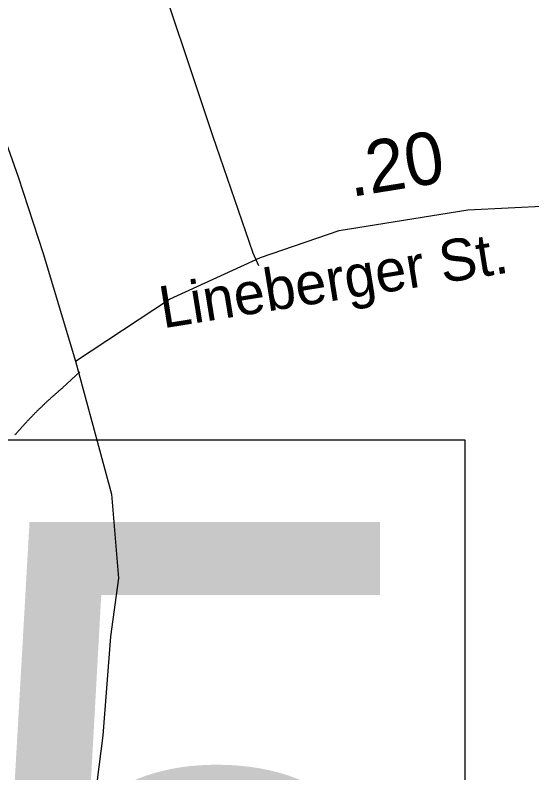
# Model space of a CAD drawing. Extents: x 1268485 to 1426702, y 514839 to 616766.
# Drawn here: x 1373848 to 1374658, y 561733 to 562920 of the extents above; entities that cross this region are included whole.
import ezdxf

# ---------------------------------------------------------------- set-up
doc = ezdxf.new("R2010")
doc.units = 0
for name, color, linetype in [('Old_Level_11', 7, 'Continuous'), ('Old_Level_17', 7, 'Continuous'), ('Old_Level_32', 7, 'Continuous'), ('Old_Level_35', 7, 'Continuous'), ('Old_Level_4', 7, 'Continuous')]:
    doc.layers.add(name, color=color, linetype=linetype)

msp = doc.modelspace()

# ---------------------------------------------------------------- linework, layer by layer
at = {"layer": 'Old_Level_32'}
for points in [[(1373744.673, 562987.018), (1373793.576, 562831.959), (1373853.076, 562666.828), (1373892.016, 562546.688), (1373942.661, 562378.286)], [(1373942.661, 562378.286), (1374089.961, 562475.253), (1374232.742, 562540.194), (1374356.051, 562582.406), (1374557.242, 562614.876), (1374683.796, 562621.37), (1374849.291, 562598.641), (1374953.131, 562605.134)], [(1373942.661, 562378.286), (1373999.101, 562170.034), (1374009.929, 562038.405), (1373997.757, 561947.061), (1373985.586, 561791.778), (1373964.286, 561624.315), (1373967.329, 561526.883), (1373979.5, 561435.539), (1374028.988, 561311.728)]]:
    msp.add_lwpolyline(points, dxfattribs=at)
at = {"layer": 'Old_Level_35'}
msp.add_line((1373949.639, 562361.388), (1373923.085, 562336.731), dxfattribs=at)
for points in [[(1374229.843, 562527.378), (1374221.333, 562547.114), (1374157.665, 562731.149), (1374055.959, 563036.009), (1374006.644, 563183.494), (1373970.76, 563290.992), (1373934.978, 563401.054), (1373898.171, 563500.555), (1373873.463, 563518.856)], [(1373923.085, 562336.731), (1373922.162, 562335.962), (1373921.137, 562335.141), (1373920.112, 562334.321), (1373919.087, 562333.45), (1373918.164, 562332.63), (1373917.241, 562331.81), (1373916.216, 562330.938), (1373915.293, 562330.118), (1373914.268, 562329.297), (1373913.243, 562328.426), (1373912.422, 562327.606), (1373911.397, 562326.734), (1373910.372, 562325.914), (1373909.552, 562325.043), (1373908.526, 562324.274), (1373907.501, 562323.351), (1373906.476, 562322.48), (1373905.656, 562321.71), (1373904.63, 562320.788), (1373903.708, 562319.917), (1373902.785, 562319.045), (1373901.76, 562318.174), (1373900.837, 562317.354), (1373899.914, 562316.482), (1373898.992, 562315.611), (1373897.966, 562314.739), (1373897.146, 562313.868), (1373896.121, 562312.996), (1373895.301, 562312.125), (1373894.275, 562311.253), (1373893.353, 562310.382), (1373892.327, 562309.51), (1373891.507, 562308.587), (1373890.482, 562307.664), (1373889.662, 562306.793), (1373888.739, 562305.921), (1373887.714, 562304.999), (1373886.893, 562304.128), (1373885.868, 562303.256), (1373885.048, 562302.333), (1373884.125, 562301.462), (1373883.203, 562300.539), (1373882.28, 562299.617), (1373881.357, 562298.745), (1373880.537, 562297.822), (1373879.512, 562296.951), (1373878.589, 562295.976), (1373877.769, 562295.054), (1373876.846, 562294.183), (1373876.026, 562293.26), (1373875.103, 562292.337), (1373874.078, 562291.414), (1373873.258, 562290.492), (1373872.335, 562289.569), (1373871.515, 562288.646), (1373870.592, 562287.672), (1373869.772, 562286.749), (1373868.849, 562285.878), (1373868.029, 562284.955), (1373867.106, 562283.981), (1373866.286, 562283.058), (1373865.363, 562282.135), (1373864.543, 562281.213), (1373863.62, 562280.239), (1373862.8, 562279.265), (1373861.877, 562278.291), (1373860.954, 562277.368), (1373860.134, 562276.446), (1373859.211, 562275.523), (1373858.391, 562274.498), (1373857.468, 562273.575), (1373856.751, 562272.601), (1373855.828, 562271.627), (1373855.008, 562270.704), (1373854.085, 562269.73), (1373853.265, 562268.756), (1373852.547, 562267.833), (1373851.625, 562266.808), (1373850.702, 562265.885), (1373849.882, 562264.86), (1373849.164, 562263.937), (1373848.241, 562262.963), (1373847.421, 562261.989)]]:
    msp.add_lwpolyline(points, dxfattribs=at)
at = {"layer": 'Old_Level_4'}
msp.add_lwpolyline([(1371584.455, 562255.041), (1374552.681, 562255.041), (1374552.681, 561038.055), (1371584.455, 561038.055), (1371584.455, 562255.041)], dxfattribs=at)

# ---------------------------------------------------------------- texts
at = {"layer": 'Old_Level_11'}
msp.add_text('Lineberger St.', height=65.61666, rotation=9.167986, dxfattribs=at).set_placement((1374079.779, 562429.35))
at = {"layer": 'Old_Level_17'}
msp.add_text('.20', height=82.0208, rotation=9.167986, dxfattribs=at).set_placement((1374374.448, 562635.026))
at = {"layer": 'Old_Level_4'}
msp.add_text('J315', height=1049.8646, dxfattribs=at).set_placement((1371490.552, 561076.276))

doc.saveas('drawing.dxf')
